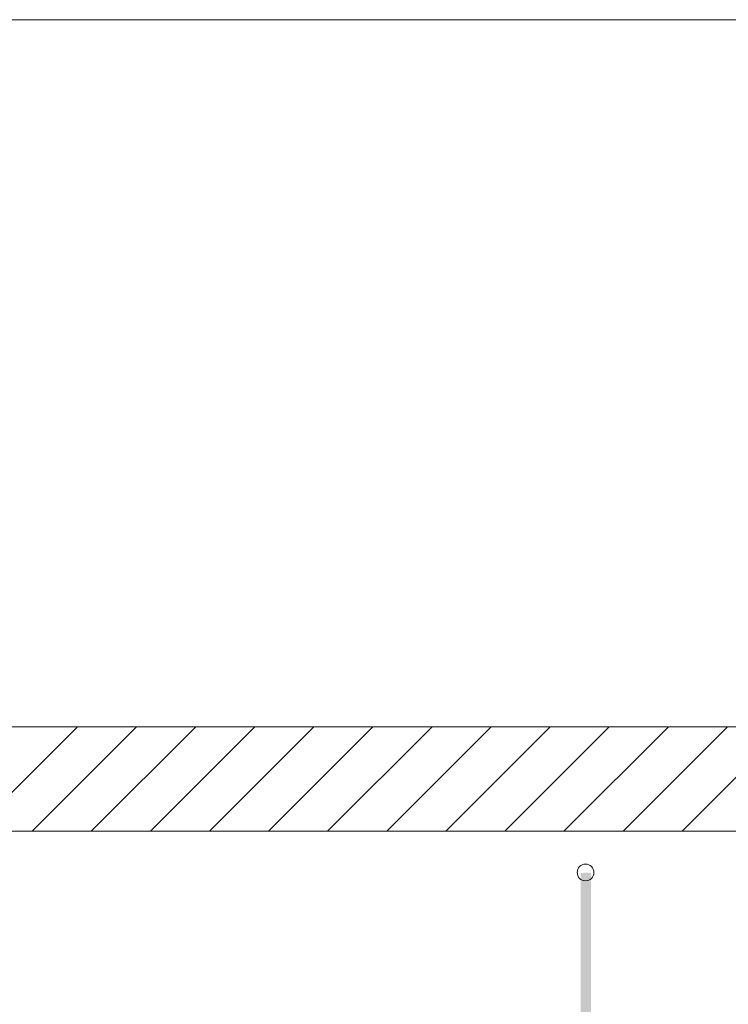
# Model space of a CAD drawing. Extents: x -620 to 300, y 62 to 1162.
# Tile 281 of 300: x 137 to 154, y 1021 to 1045. Entities that reach past the tile are written whole.
import ezdxf
from ezdxf.lldxf.tags import DXFTag

# ---------------------------------------------------------------- set-up
doc = ezdxf.new("R2010")
doc.units = 0
doc.layers.get('0').update_dxf_attribs({"lineweight": 13})
doc.layers.add('E_Betonbaudose', color=1, linetype='Continuous', lineweight=13, true_color=0xff0000)
doc.layers.add('E_Detail_Wandschraffur', color=7, linetype='Continuous', lineweight=5, true_color=0xc0c0c0)
doc.layers.add('E_Detail_Linie_Text_Bem', color=7, linetype='Continuous', lineweight=13)
tags = doc.linetypes.add('fein_strichliert', pattern=[4, 1, -2, 1]).pattern_tags.tags
tags[8:9] = [DXFTag(74, 4), DXFTag(75, 0), DXFTag(340, '0'), DXFTag(46, 0.0), DXFTag(50, 0.0), DXFTag(44, 0.0), DXFTag(45, 0.0)]
tags[6:7] = [DXFTag(74, 4), DXFTag(75, 0), DXFTag(340, '0'), DXFTag(46, 0.0), DXFTag(50, 0.0), DXFTag(44, 0.0), DXFTag(45, 0.0)]
tags[4:5] = [DXFTag(74, 4), DXFTag(75, 0), DXFTag(340, '0'), DXFTag(46, 0.0), DXFTag(50, 0.0), DXFTag(44, 0.0), DXFTag(45, 0.0)]
tags = doc.linetypes.add('fein_strichliert-A06G94EV8I', pattern=[4, 1, -2, 1]).pattern_tags.tags
tags[8:9] = [DXFTag(74, 4), DXFTag(75, 0), DXFTag(340, '0'), DXFTag(46, 0.0), DXFTag(50, 0.0), DXFTag(44, 0.0), DXFTag(45, 0.0)]
tags[6:7] = [DXFTag(74, 4), DXFTag(75, 0), DXFTag(340, '0'), DXFTag(46, 0.0), DXFTag(50, 0.0), DXFTag(44, 0.0), DXFTag(45, 0.0)]
tags[4:5] = [DXFTag(74, 4), DXFTag(75, 0), DXFTag(340, '0'), DXFTag(46, 0.0), DXFTag(50, 0.0), DXFTag(44, 0.0), DXFTag(45, 0.0)]

# ---------------------------------------------------------------- blocks, each defined once
blk = doc.blocks.new('Referenz-A06G94EW8I')
at = {"layer": 'E_Betonbaudose', "linetype": 'Continuous', "ltscale": 0.13}
blk.add_circle((151.028, 1024.367), 0.2, dxfattribs=at)
at = {"layer": 'E_Detail_Linie_Text_Bem', "linetype": 'fein_strichliert-A06G94EV8I', "ltscale": 0.65}
blk.add_line((170.345, 1044.784), (107.576, 1044.784), dxfattribs=at)
at = {"layer": 'E_Detail_Linie_Text_Bem', "linetype": 'Continuous', "ltscale": 0.13}
for p, q in [((160.193, 1027.857), (108.866, 1027.857)), ((108.866, 1025.357), (157.693, 1025.357)), ((119.258, 1025.357), (160.193, 1025.357))]:
    blk.add_line(p, q, dxfattribs=at)
blk.add_solid([(151.162, 1024.358), (151.162, 1001.357), (150.912, 1024.357), (150.912, 1001.357)], dxfattribs=at)
at = {"layer": 'E_Detail_Wandschraffur', "linetype": 'fein_strichliert', "ltscale": 0.13}
for p, q in [((136.369, 1025.357), (138.869, 1027.857)), ((139.197, 1025.357), (141.697, 1027.857)), ((142.026, 1025.357), (144.526, 1027.857)), ((144.854, 1025.357), (147.354, 1027.857)), ((147.683, 1025.357), (150.183, 1027.857)), ((150.511, 1025.357), (153.011, 1027.857)), ((153.339, 1025.357), (155.839, 1027.857))]:
    blk.add_line(p, q, dxfattribs=at)
at = {"layer": 'E_Detail_Wandschraffur', "linetype": 'ByBlock', "ltscale": 0.13}
for p, q in [((137.783, 1025.357), (140.283, 1027.857)), ((140.612, 1025.357), (143.112, 1027.857)), ((143.44, 1025.357), (145.94, 1027.857)), ((146.268, 1025.357), (148.768, 1027.857)), ((149.097, 1025.357), (151.597, 1027.857)), ((151.925, 1025.357), (154.425, 1027.857))]:
    blk.add_line(p, q, dxfattribs=at)

msp = doc.modelspace()

# ---------------------------------------------------------------- block references
at = {"color": 8, "lineweight": 25, "ltscale": 0.25, "true_color": 0x808080}
msp.add_blockref('Referenz-A06G94EW8I', (0, 0), dxfattribs=at)

doc.saveas('drawing.dxf')
